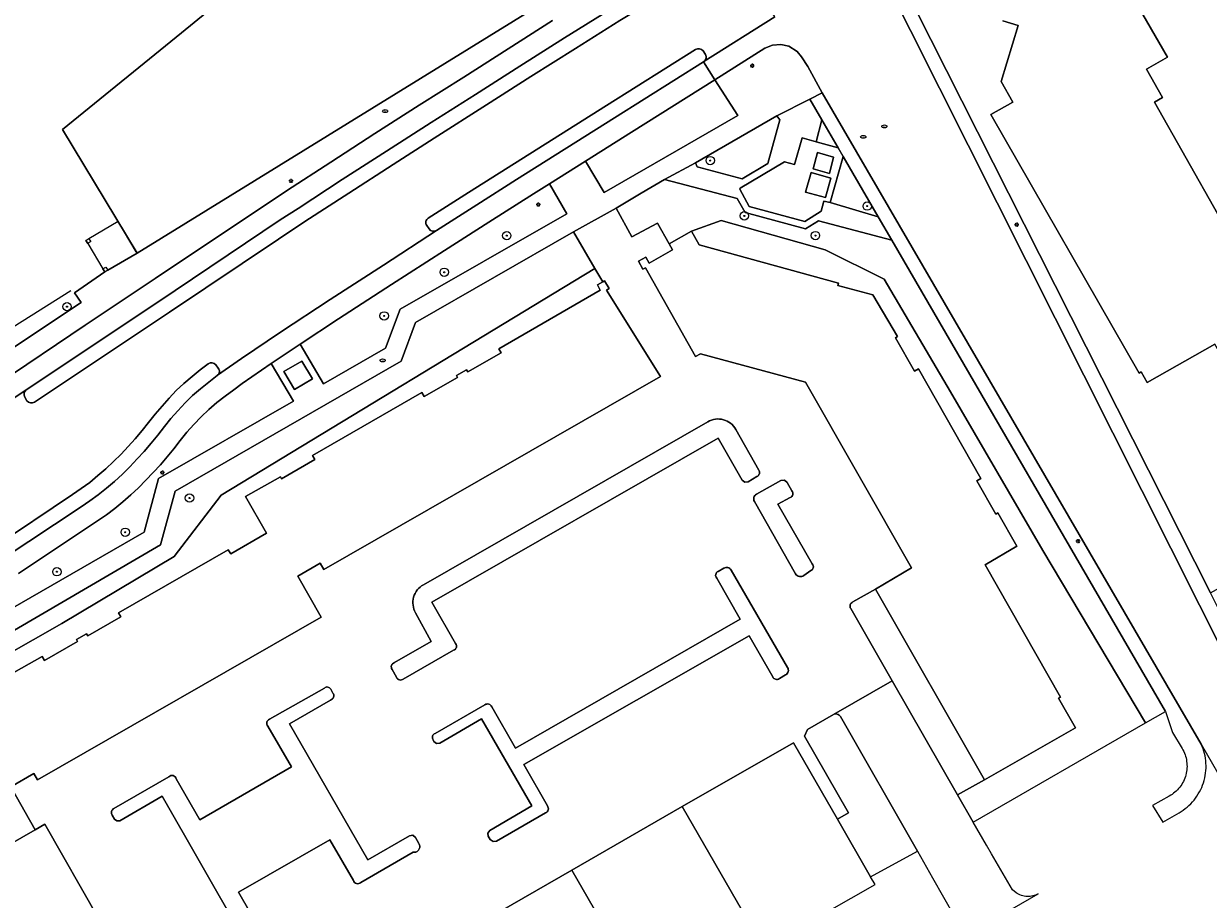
# Model space of a CAD drawing. Header units: metres. Extents: x 187916 to 189411, y 333285 to 334910.
# Tile 329 of 348: x 189123 to 189235, y 333999 to 334083. Entities that reach past the tile are written whole.
import ezdxf
from ezdxf.enums import TextEntityAlignment as Align

# ---------------------------------------------------------------- set-up
doc = ezdxf.new("R2010")
doc.units = ezdxf.units.M
for name, color, linetype, lineweight in [('B-WE-GR-BEPLANTING_CULTUUR_BODEMBEDEKKER-GV', 253, 'Continuous', 15), ('B-WE-GR-BEPLANTING_CULTUUR_HEESTERS-GV', 253, 'Continuous', 15), ('B-WE-GR-BOOM-S', 253, 'Continuous', 15), ('B-WE-IE-MEUBILAIR-S', 253, 'Continuous', 15), ('B-WE-IE-TERREINAFSCHEIDING_KUNSTMATIG_HEKWERK-G', 253, 'IE-TERREINAFSCHEIDING_KUNSTMATIG-SO', 15), ('B-WE-IE-TERREINAFSCHEIDING_KUNSTMATIG_MUUR-G', 253, 'IE-TERREINAFSCHEIDING_KUNSTMATIG-SO', 15), ('B-WE-OG-BEBOUWING-GV', 253, 'Continuous', 15), ('B-WE-OG-BEBOUWING_LUIFEL-GV', 253, 'Continuous', 15), ('B-WE-OG-TERREIN_ERF-GV', 253, 'Continuous', 15), ('B-WE-VH-GESLOTENVERHARDING-GV', 253, 'Continuous', 15), ('B-WE-VH-GESLOTENVERHARDING_ASFALT-GV', 253, 'Continuous', 15), ('B-WE-VH-OPENVERHARDING_BETONSTRAATSTEEN-GV', 253, 'Continuous', 15), ('B-WE-VH-OPENVERHARDING_TEGEL-GV', 253, 'Continuous', 15)]:
    doc.layers.add(name, color=color, linetype=linetype, lineweight=lineweight)
doc.styles.add('NLCS-ISO', font='NLCS-ISO.ttf')
doc.linetypes.add('IE-TERREINAFSCHEIDING_KUNSTMATIG-SO', pattern='A,4,[82,NLCS.SHX,S=0.75,R=90,X=0,Y=0],4,-2', length=10)

# ---------------------------------------------------------------- blocks, each defined once
blk = doc.blocks.new('SIE-MEUBILAIR_PAAL_LICHTMAST-SO')
for points in [[(-0.62, 0), (-1, 0)], [(-0.71, 0.71), (-0.44, 0.44)], [(0, 1), (0, 0.62)], [(0.44, 0.44), (0.71, 0.71)], [(1, 0), (0.62, 0)], [(-0.71, -0.71), (-0.44, -0.44)], [(0, -0.62), (0, -1)], [(0.44, -0.44), (0.71, -0.71)]]:
    blk.add_lwpolyline(points)
blk.add_circle((0, 0), 0.5)
blk = doc.blocks.new('SIE-MEUBILAIR_PUT_BRANDKRAAN-SO')
blk.add_ellipse((0, 0), major_axis=(1.25, 0), ratio=0.54)
at = {"style": 'NLCS-ISO'}
blk.add_text('bk', height=0.75, dxfattribs=at).set_placement((0.03, 0), align=Align.MIDDLE_CENTER)
blk = doc.blocks.new('SGR-BOOM_GBKN-SO')
at = {"linetype": 'ByBlock', "lineweight": 18}
h = blk.add_hatch(color=0, dxfattribs=at)
h.dxf.hatch_style = 1
edge = h.paths.add_edge_path()
edge.add_arc((0, 0), 0.25, 0, 360)
at = {"color": 0, "linetype": 'ByBlock', "lineweight": 18}
for radius in [2, 0.25]:
    blk.add_circle((0, 0), radius, dxfattribs=at)
at = {"color": 0, "linetype": 'ByBlock', "lineweight": 18, "style": 'NLCS-ISO'}
blk.add_attdef('SOORT', (2.5, 0), '', height=1.5, dxfattribs=at)
blk = doc.blocks.new('DTM')
at = {"layer": 'B-WE-GR-BEPLANTING_CULTUUR_BODEMBEDEKKER-GV', "ltscale": 0.2, "flags": 128}
for points in [[(189194.505, 334073.438), (189194.232, 334073.802), (189186.497, 334069.34), (189186.679, 334068.958), (189190.945, 334067.833), (189193.386, 334069.268)], [(189198.504, 334073.426), (189197.965, 334071.331), (189200.058, 334070.749)], [(189200.519, 334069.955), (189199.284, 334065.579), (189203.851, 334064.214)], [(189158.455, 334055.431), (189174.296, 334064.502), (189172.643, 334067.335), (189171.125, 334066.387), (189166.895, 334063.708), (189162.683, 334061.012), (189157.641, 334057.778), (189152.601, 334054.513), (189148.97, 334052.119), (189151.19, 334048.337), (189157.086, 334051.72)], [(189183.58, 334067.742), (189181.341, 334066.447), (189178.973, 334065.021), (189180.467, 334062.294), (189182.919, 334063.619), (189184.014, 334061.658), (189186.127, 334062.834), (189188.948, 334063.855), (189198.839, 334061.064), (189204.423, 334058.272), (189210.725, 334047.583), (189219.499, 334032.507), (189229.245, 334016.13), (189231.133, 334017.218), (189205.142, 334062.001), (189198.207, 334063.827), (189196.97, 334063.077), (189191.224, 334064.614), (189190.484, 334065.94)], [(189174.919, 334062.79), (189159.919, 334054.162), (189158.566, 334050.486), (189137.116, 334038.158), (189135.726, 334033.04), (189117.329, 334022.331), (189118.142, 334020.911), (189126.33, 334025.567), (189137.019, 334031.948), (189141.486, 334037.771), (189176.954, 334059.308)]]:
    blk.add_lwpolyline(points, close=True, dxfattribs=at)
blk.add_lwpolyline([(189117.497, 334024.671), (189134.165, 334034.264), (189135.519, 334039.344), (189148.34, 334046.701), (189146.231, 334050.269), (189143.465, 334048.372), (189142.663, 334047.788), (189141.857, 334047.182), (189141.074, 334046.574), (189140.305, 334045.911), (189139.582, 334045.223), (189138.865, 334044.483), (189138.217, 334043.74), (189137.581, 334042.957), (189136.971, 334042.163), (189136.341, 334041.395), (189135.698, 334040.642), (189135.018, 334039.916), (189134.313, 334039.179), (189133.609, 334038.481), (189132.883, 334037.797), (189132.146, 334037.128), (189131.378, 334036.497), (189130.577, 334035.89), (189129.733, 334035.326), (189122.24, 334030.317)], dxfattribs=at)
at = {"layer": 'B-WE-GR-BEPLANTING_CULTUUR_HEESTERS-GV', "ltscale": 0.2, "flags": 128}
for points in [[(189182.597, 334086.523), (189178.313, 334083.839), (189174.078, 334081.201), (189169.836, 334078.533), (189165.61, 334075.835), (189161.413, 334073.154), (189157.172, 334070.461), (189152.975, 334067.741), (189148.771, 334065.007), (189147.089, 334063.91), (189135.471, 334056.117), (189122.969, 334047.776)], [(189123.748, 334046.613), (189136.558, 334055.164), (189146.909, 334062.102), (189149.407, 334063.757), (189153.601, 334066.469), (189157.812, 334069.19), (189161.704, 334071.687), (189166.655, 334074.835), (189170.862, 334077.532), (189175.104, 334080.199), (189179.329, 334082.852), (189183.314, 334085.303)], [(189186.518, 334080.103), (189178.059, 334074.792), (189164.959, 334066.525), (189161.144, 334064.093)], [(189187.45, 334079.633), (189187.226, 334079.975)], [(189161.913, 334062.896), (189165.739, 334065.354), (189169.504, 334067.751), (189178.819, 334073.608), (189187.262, 334078.924)], [(189187.262, 334078.924), (189187.306, 334078.952)], [(189160.993, 334063.397), (189161.216, 334063.063)], [(189119.785, 334019.803), (189124.469, 334022.435), (189124.688, 334022.053), (189127.845, 334023.865), (189127.736, 334024.056), (189128.698, 334024.609), (189128.808, 334024.418), (189131.956, 334026.225), (189131.737, 334026.607), (189142.154, 334032.585), (189142.378, 334032.195), (189145.778, 334034.146), (189143.777, 334037.633), (189147.095, 334039.522), (189147.205, 334039.33), (189150.378, 334041.152), (189150.158, 334041.536), (189160.532, 334047.512), (189160.751, 334047.128), (189163.927, 334048.937), (189163.818, 334049.129), (189164.778, 334049.675), (189164.887, 334049.483), (189168.064, 334051.292), (189167.845, 334051.675), (189177.476, 334057.236), (189177.194, 334057.765), (189177.699, 334058.034), (189176.954, 334059.308), (189141.486, 334037.771), (189137.019, 334031.948), (189126.33, 334025.567), (189118.142, 334020.911)], [(189140.248, 334050.246), (189139.482, 334049.676), (189138.711, 334049.055), (189137.932, 334048.39), (189137.215, 334047.699), (189136.525, 334046.984), (189135.856, 334046.234), (189135.217, 334045.468), (189134.584, 334044.682), (189133.961, 334043.902), (189133.309, 334043.133), (189132.656, 334042.392), (189131.963, 334041.671), (189131.246, 334040.956), (189130.527, 334040.276), (189129.777, 334039.632), (189128.999, 334038.979), (189128.193, 334038.395), (189127.36, 334037.835), (189119.889, 334032.839), (189114.092, 334028.996)], [(189114.843, 334027.775), (189120.675, 334031.686), (189128.171, 334036.663), (189129.006, 334037.222), (189129.78, 334037.816), (189130.597, 334038.42), (189131.338, 334039.056), (189132.094, 334039.776), (189132.787, 334040.474), (189133.489, 334041.213), (189134.17, 334041.928), (189134.831, 334042.714), (189135.467, 334043.48), (189136.089, 334044.289), (189136.71, 334045.06), (189137.358, 334045.795), (189138.066, 334046.539), (189138.763, 334047.228), (189139.522, 334047.883), (189140.292, 334048.512), (189141.08, 334049.123), (189141.137, 334049.163)], [(189141.195, 334049.824), (189140.972, 334050.158)], [(189122.822, 334047.072), (189123.029, 334046.734)], [(189187.674, 334044.749), (189160.67, 334029.262)], [(189192.515, 334040.154), (189190.346, 334044.013)], [(189163.735, 334023.67), (189161.471, 334027.6), (189188.668, 334043.186), (189190.94, 334039.191), (189191.191, 334038.998), (189191.504, 334039.042), (189192.342, 334039.543)], [(189195.66, 334038.181), (189195.225, 334038.979), (189194.959, 334039.192), (189194.62, 334039.154), (189192.297, 334037.86)], [(189192.102, 334037.158), (189196.013, 334030.308)], [(189197.606, 334031.232), (189194.335, 334036.906), (189195.502, 334037.543)], [(189189.215, 334030.842), (189188.669, 334030.529)], [(189195.261, 334021.401), (189189.9, 334030.658)], [(189196.809, 334030.136), (189197.456, 334030.603)], [(189188.523, 334029.89), (189190.744, 334025.976), (189169.422, 334013.748), (189167.165, 334017.659)], [(189159.921, 334026.594), (189161.42, 334023.868), (189157.928, 334021.865)], [(189172.45, 334008.244), (189170.208, 334012.188), (189191.599, 334024.422), (189193.842, 334020.512)], [(189158.768, 334020.304), (189163.546, 334023.052)], [(189157.712, 334021.206), (189158.124, 334020.477)], [(189194.479, 334020.353), (189195.069, 334020.689)], [(189151.281, 334019.443), (189146.067, 334016.486)], [(189152.081, 334018.977), (189151.874, 334019.326)], [(189160.254, 334004.676), (189159.926, 334005.264), (189159.679, 334005.458), (189159.367, 334005.418), (189155.385, 334003.121), (189147.959, 334016.055), (189151.856, 334018.31)], [(189166.519, 334017.855), (189161.779, 334015.145)], [(189161.605, 334014.523), (189161.679, 334014.384), (189161.925, 334014.185), (189162.239, 334014.225), (189166.196, 334016.531), (189170.984, 334008.246), (189166.982, 334005.929), (189166.791, 334005.677), (189166.838, 334005.365), (189167.03, 334005.05), (189167.289, 334004.859), (189167.608, 334004.903), (189172.275, 334007.585)], [(189199.608, 334016.927), (189197.152, 334015.509), (189196.851, 334014.886), (189201.025, 334007.588), (189199.996, 334006.998), (189203.139, 334001.529), (189207.577, 334003.94), (189200.27, 334016.738)], [(189145.901, 334015.826), (189148.147, 334011.955), (189139.433, 334006.937), (189137.191, 334010.826)], [(189136.515, 334011.016), (189131.285, 334008.013)], [(189131.122, 334007.362), (189131.347, 334007), (189131.566, 334006.82), (189131.848, 334006.849), (189135.887, 334009.167), (189143.293, 333996.213), (189139.384, 333993.951)], [(189145.34, 333996.194), (189143.105, 334000.055), (189151.777, 334005.031), (189154.029, 334001.154)], [(189154.741, 334000.985), (189159.718, 334003.851)]]:
    blk.add_lwpolyline(points, dxfattribs=at)
for points in [[(189187.226, 334079.975, 0.4057846), (189186.518, 334080.103)], [(189187.306, 334078.952, 0.3935137), (189187.45, 334079.633)], [(189161.144, 334064.093, 0.4211059), (189160.993, 334063.397)], [(189161.216, 334063.063, 0.3949098), (189161.913, 334062.896)], [(189140.972, 334050.158, 0.4061213), (189140.248, 334050.246)], [(189141.137, 334049.163, 0.4203929), (189141.195, 334049.824)], [(189122.969, 334047.776, 0.3766101), (189122.822, 334047.072)], [(189123.029, 334046.734, 0.39346), (189123.748, 334046.613)], [(189188.4, 334044.992, 0.1003711), (189187.674, 334044.749)], [(189189.163, 334044.938, 0.0995719), (189188.4, 334044.992)], [(189189.847, 334044.594, 0.0992985), (189189.163, 334044.938)], [(189190.346, 334044.013, 0.0981448), (189189.847, 334044.594)], [(189192.584, 334039.987, 0.1162061), (189192.515, 334040.154)], [(189192.342, 334039.543, 0.1071098), (189192.489, 334039.649)], [(189192.489, 334039.649, 0.1144624), (189192.575, 334039.807)], [(189192.575, 334039.807, 0.1163796), (189192.584, 334039.987)], [(189192.297, 334037.86, 0.0985458), (189192.144, 334037.729)], [(189195.748, 334038.012, 0.119764), (189195.66, 334038.181)], [(189195.748, 334037.821, 0.1256578), (189195.748, 334038.012)], [(189192.053, 334037.55, 0.0943735), (189192.038, 334037.349)], [(189192.038, 334037.349, 0.0957705), (189192.102, 334037.158)], [(189192.144, 334037.729, 0.0957792), (189192.053, 334037.55)], [(189195.502, 334037.543, 0.120449), (189195.659, 334037.652)], [(189195.659, 334037.652, 0.124116), (189195.748, 334037.821)], [(189197.692, 334031.066, 0.1195929), (189197.606, 334031.232)], [(189188.43, 334030.247, 0.1210229), (189188.433, 334030.057)], [(189188.515, 334030.417, 0.1223536), (189188.43, 334030.247)], [(189188.433, 334030.057, 0.1203147), (189188.523, 334029.89)], [(189188.669, 334030.529, 0.1196929), (189188.515, 334030.417)], [(189189.4, 334030.904, 0.0956182), (189189.215, 334030.842)], [(189189.595, 334030.891, 0.0973453), (189189.4, 334030.904)], [(189189.771, 334030.805, 0.0913166), (189189.595, 334030.891)], [(189189.9, 334030.658, 0.0938074), (189189.771, 334030.805)], [(189196.013, 334030.308, 0.1056073), (189196.165, 334030.138)], [(189196.165, 334030.138, 0.1058733), (189196.373, 334030.044)], [(189196.373, 334030.044, 0.1052632), (189196.601, 334030.044)], [(189196.601, 334030.044, 0.1062482), (189196.809, 334030.136)], [(189197.456, 334030.603, 0.1188505), (189197.607, 334030.713)], [(189197.607, 334030.713, 0.1246674), (189197.692, 334030.879)], [(189197.692, 334030.879, 0.1176504), (189197.692, 334031.066)], [(189160.67, 334029.262, 0.096697), (189160.094, 334028.762)], [(189159.75, 334028.081, 0.0960674), (189159.689, 334027.321)], [(189160.094, 334028.762, 0.0967159), (189159.75, 334028.081)], [(189159.689, 334027.321, 0.0965498), (189159.921, 334026.594)], [(189163.709, 334023.148, 0.1231868), (189163.807, 334023.31)], [(189163.816, 334023.499, 0.1251917), (189163.735, 334023.67)], [(189163.807, 334023.31, 0.1216692), (189163.816, 334023.499)], [(189163.546, 334023.052, 0.1206107), (189163.709, 334023.148)], [(189157.649, 334021.592, 0.1198352), (189157.633, 334021.391)], [(189157.633, 334021.391, 0.122722), (189157.712, 334021.206)], [(189157.755, 334021.763, 0.1185372), (189157.649, 334021.592)], [(189157.928, 334021.865, 0.1186653), (189157.755, 334021.763)], [(189195.223, 334020.822, 0.1028493), (189195.314, 334021.005)], [(189195.327, 334021.208, 0.1038818), (189195.261, 334021.401)], [(189195.314, 334021.005, 0.1033402), (189195.327, 334021.208)], [(189158.124, 334020.477, 0.1260425), (189158.23, 334020.315)], [(189158.23, 334020.315, 0.1199936), (189158.4, 334020.221)], [(189158.4, 334020.221, 0.1236596), (189158.594, 334020.217)], [(189158.594, 334020.217, 0.1195409), (189158.768, 334020.304)], [(189193.842, 334020.512, 0.1217904), (189193.954, 334020.362)], [(189193.954, 334020.362, 0.1165978), (189194.121, 334020.276)], [(189194.121, 334020.276, 0.111674), (189194.309, 334020.273)], [(189194.309, 334020.273, 0.1189811), (189194.479, 334020.353)], [(189195.069, 334020.689, 0.1007623), (189195.223, 334020.822)], [(189151.432, 334019.534, 0.1245099), (189151.281, 334019.443)], [(189151.609, 334019.543, 0.1186247), (189151.432, 334019.534)], [(189151.769, 334019.468, 0.1165757), (189151.609, 334019.543)], [(189151.874, 334019.326, 0.1177987), (189151.769, 334019.468)], [(189152.162, 334018.788, 0.1238857), (189152.081, 334018.977)], [(189152.145, 334018.584, 0.1225152), (189152.162, 334018.788)], [(189151.856, 334018.31, 0.1152896), (189152.035, 334018.411)], [(189152.035, 334018.411, 0.1163484), (189152.145, 334018.584)], [(189166.698, 334017.93, 0.117719), (189166.519, 334017.855)], [(189166.891, 334017.917, 0.1086648), (189166.698, 334017.93)], [(189167.058, 334017.82, 0.113679), (189166.891, 334017.917)], [(189167.165, 334017.659, 0.1190798), (189167.058, 334017.82)], [(189146.067, 334016.486, 0.1225551), (189145.901, 334016.376)], [(189199.777, 334016.983, 0.0906215), (189199.608, 334016.927)], [(189199.97, 334016.97, 0.0983486), (189199.777, 334016.983)], [(189200.143, 334016.884, 0.1041661), (189199.97, 334016.97)], [(189200.27, 334016.738, 0.0991871), (189200.143, 334016.884)], [(189145.807, 334016.2, 0.120606), (189145.807, 334016.001)], [(189145.901, 334016.376, 0.1255904), (189145.807, 334016.2)], [(189145.807, 334016.001, 0.1237694), (189145.901, 334015.826)], [(189161.548, 334014.874, 0.110164), (189161.538, 334014.692)], [(189161.538, 334014.692, 0.1113473), (189161.605, 334014.523)], [(189161.634, 334015.035, 0.110215), (189161.548, 334014.874)], [(189161.779, 334015.145, 0.1132091), (189161.634, 334015.035)], [(189136.697, 334011.128, 0.1348898), (189136.515, 334011.016)], [(189136.911, 334011.128, 0.1401869), (189136.697, 334011.128)], [(189137.094, 334011.016, 0.139858), (189136.911, 334011.128)], [(189137.191, 334010.826, 0.1342187), (189137.094, 334011.016)], [(189131.065, 334007.722, 0.0970613), (189131.057, 334007.536)], [(189131.057, 334007.536, 0.097041), (189131.122, 334007.362)], [(189131.145, 334007.89, 0.0961186), (189131.065, 334007.722)], [(189131.285, 334008.013, 0.102971), (189131.145, 334007.89)], [(189172.275, 334007.585, 0.1236032), (189172.439, 334007.695)], [(189172.439, 334007.695, 0.1219823), (189172.534, 334007.869)], [(189172.538, 334008.067, 0.1244338), (189172.45, 334008.244)], [(189172.534, 334007.869, 0.1211634), (189172.538, 334008.067)], [(189160.244, 334004.096, 0.1392), (189160.332, 334004.385)], [(189160.332, 334004.385, 0.1441085), (189160.254, 334004.676)], [(189159.718, 334003.851, 0.1373433), (189160.016, 334003.898)], [(189160.016, 334003.898, 0.140808), (189160.244, 334004.096)], [(189154.029, 334001.154, 0.1309636), (189154.147, 334000.973)], [(189154.147, 334000.973, 0.1304144), (189154.338, 334000.872)], [(189154.338, 334000.872, 0.1295859), (189154.554, 334000.876)], [(189154.554, 334000.876, 0.1220494), (189154.741, 334000.985)]]:
    blk.add_lwpolyline(points, format="xyb", dxfattribs=at)
for points in [[(189190.531, 334073.824), (189188.345, 334077.226), (189180.423, 334072.248), (189176.071, 334069.506), (189177.828, 334066.528)], [(189186.127, 334062.834), (189186.849, 334061.538), (189200.085, 334057.901), (189200.028, 334057.688), (189203.363, 334056.789), (189205.702, 334052.835), (189205.51, 334052.726), (189207.314, 334049.547), (189207.698, 334049.765), (189213.614, 334039.359), (189213.232, 334039.14), (189215.042, 334035.977), (189215.233, 334036.086), (189217.025, 334032.921), (189214.014, 334031.16), (189221.178, 334018.588), (189220.987, 334018.479), (189222.582, 334015.677), (189213.953, 334010.731), (189211.384, 334009.297), (189212.873, 334006.696), (189229.245, 334016.13), (189219.499, 334032.507), (189210.725, 334047.583), (189204.423, 334058.272), (189198.839, 334061.064), (189188.948, 334063.855)]]:
    blk.add_lwpolyline(points, close=True, dxfattribs=at)
at = {"layer": 'B-WE-IE-TERREINAFSCHEIDING_KUNSTMATIG_HEKWERK-G', "ltscale": 0.2, "flags": 128}
blk.add_lwpolyline([(189108.08, 334045.188), (189127.186, 334057.215)], dxfattribs=at)
at = {"layer": 'B-WE-IE-TERREINAFSCHEIDING_KUNSTMATIG_MUUR-G', "ltscale": 0.2, "flags": 128}
blk.add_lwpolyline([(189129.089, 334061.852), (189128.805, 334061.676), (189128.627, 334061.951), (189128.911, 334062.127)], close=True, dxfattribs=at)
for points in [[(189130.421, 334058.975), (189130.238, 334059.26), (189130.516, 334059.432), (189130.698, 334059.147)], [(189130.698, 334059.147), (189130.421, 334058.975)], [(189196.851, 334014.886), (189201.025, 334007.588), (189199.996, 334006.998)]]:
    blk.add_lwpolyline(points, dxfattribs=at)
at = {"layer": 'B-WE-OG-BEBOUWING-GV', "ltscale": 0.2, "flags": 128}
for points in [[(189215.71, 334082.828), (189217.162, 334082.389), (189215.542, 334077.066), (189216.644, 334075.096), (189214.564, 334073.924), (189228.633, 334049.368), (189228.833, 334049.482), (189229.404, 334048.478), (189235.836, 334052.116)], [(189088.041, 333985.419), (189123.803, 334005.971), (189121.49, 334010.076), (189123.687, 334011.328), (189124.028, 334010.73), (189150.98, 334026.187), (189148.741, 334030.065), (189150.889, 334031.305), (189151.237, 334030.704), (189183.175, 334049.045), (189178.072, 334057.232), (189178.311, 334057.391), (189177.873, 334058.127), (189177.699, 334058.034), (189177.194, 334057.765), (189177.476, 334057.236), (189167.845, 334051.675), (189168.064, 334051.292), (189164.887, 334049.483), (189164.778, 334049.675), (189163.818, 334049.129), (189163.927, 334048.937), (189160.751, 334047.128), (189160.532, 334047.512), (189150.158, 334041.536), (189150.378, 334041.152), (189147.205, 334039.33), (189147.095, 334039.522), (189143.777, 334037.633), (189145.778, 334034.146), (189142.378, 334032.195), (189142.154, 334032.585), (189131.737, 334026.607), (189131.956, 334026.225), (189128.808, 334024.418), (189128.698, 334024.609), (189127.736, 334024.056), (189127.845, 334023.865), (189124.688, 334022.053), (189124.469, 334022.435), (189119.785, 334019.803)]]:
    blk.add_lwpolyline(points, dxfattribs=at)
for points in [[(189160.873, 334100.61), (189137.693, 334081.692), (189126.926, 334072.905), (189126.422, 334072.494), (189133.493, 334060.76), (189171.537, 334084.231), (189165.107, 334093.896)], [(189230.865, 334075.546), (189229.337, 334078.235), (189231.322, 334079.361), (189228.18, 334084.871), (189228.901, 334085.635), (189228.559, 334087.683), (189250.683, 334091.338), (189258.552, 334077.467), (189246.386, 334070.705), (189248.49, 334066.836), (189247.361, 334066.25), (189245.394, 334069.719), (189236.095, 334064.474), (189230.085, 334075.105)], [(189213.953, 334010.731), (189222.582, 334015.677), (189220.987, 334018.479), (189221.178, 334018.588), (189214.014, 334031.16), (189217.025, 334032.921), (189215.233, 334036.086), (189215.042, 334035.977), (189213.232, 334039.14), (189213.614, 334039.359), (189207.698, 334049.765), (189207.314, 334049.547), (189205.51, 334052.726), (189205.702, 334052.835), (189203.363, 334056.789), (189200.028, 334057.688), (189200.085, 334057.901), (189186.849, 334061.538), (189186.127, 334062.834), (189184.014, 334061.658), (189184.343, 334061.083), (189182.127, 334059.817), (189181.803, 334060.384), (189181.096, 334059.986), (189181.523, 334059.228), (189181.776, 334059.37), (189186.521, 334050.949), (189186.981, 334051.196), (189196.95, 334048.488), (189207.021, 334030.863), (189203.599, 334028.836)], [(189197.445, 333997.277), (189199.012, 333998.178), (189203.562, 334000.793), (189203.139, 334001.529), (189199.996, 334006.998), (189195.822, 334014.258), (189185.259, 334008.183), (189193.001, 333994.723)], [(189193.001, 333994.723), (189185.259, 334008.183), (189174.769, 334002.15), (189182.509, 333988.691), (189186.972, 333991.257), (189188.557, 333992.168)], [(189178.047, 333986.126), (189182.509, 333988.691), (189174.769, 334002.15), (189164.495, 333996.241), (189170.482, 333985.238), (189171.996, 333982.648), (189172.163, 333982.744), (189176.71, 333985.358)]]:
    blk.add_lwpolyline(points, close=True, dxfattribs=at)
at = {"layer": 'B-WE-OG-BEBOUWING_LUIFEL-GV', "ltscale": 0.2, "flags": 128}
blk.add_lwpolyline([(189131.687, 334063.758), (189128.911, 334062.127), (189128.627, 334061.951), (189128.805, 334061.676), (189130.238, 334059.26), (189130.421, 334058.975), (189130.698, 334059.147), (189133.493, 334060.76), (189133.418, 334060.885)], close=True, dxfattribs=at)
at = {"layer": 'B-WE-OG-TERREIN_ERF-GV', "ltscale": 0.2, "flags": 128}
for points in [[(189205.92, 334086.908), (189235.418, 334028.481), (189245.859, 334034.276), (189242.328, 334040.505), (189241.511, 334040.042), (189238.878, 334044.687), (189239.777, 334045.154), (189235.836, 334052.116), (189229.404, 334048.478), (189228.833, 334049.482), (189228.633, 334049.368), (189214.564, 334073.924), (189216.644, 334075.096), (189215.542, 334077.066), (189217.162, 334082.389), (189215.71, 334082.828)], [(189117.513, 334048.964), (189123.099, 334052.677), (189128.179, 334056.079), (189127.562, 334057.002), (189130.421, 334058.975), (189130.698, 334059.147), (189133.493, 334060.76), (189126.422, 334072.494), (189126.926, 334072.905), (189137.693, 334081.692), (189160.873, 334100.61)], [(189213.953, 334010.731), (189203.599, 334028.836), (189201.462, 334027.623)], [(189201.258, 334026.989), (189205.188, 334020.122), (189211.384, 334009.297), (189213.953, 334010.731)]]:
    blk.add_lwpolyline(points, dxfattribs=at)
for points in [[(189230.865, 334075.546), (189230.085, 334075.105), (189236.095, 334064.474), (189245.394, 334069.719), (189247.361, 334066.25), (189248.49, 334066.836), (189246.386, 334070.705), (189258.552, 334077.467), (189250.683, 334091.338), (189228.559, 334087.683), (189228.901, 334085.635), (189228.18, 334084.871), (189231.322, 334079.361), (189229.337, 334078.235)], [(189088.637, 333984.42), (189093.083, 333976.69), (189129.89, 333997.472), (189124.728, 334006.512), (189123.803, 334005.971), (189088.041, 333985.419)]]:
    blk.add_lwpolyline(points, close=True, dxfattribs=at)
for points in [[(189201.203, 334027.356, 0.1211288), (189201.188, 334027.166)], [(189201.188, 334027.166, 0.1151044), (189201.258, 334026.989)], [(189201.301, 334027.52, 0.1130994), (189201.203, 334027.356)], [(189201.462, 334027.623, 0.1147579), (189201.301, 334027.52)]]:
    blk.add_lwpolyline(points, format="xyb", dxfattribs=at)
at = {"layer": 'B-WE-VH-GESLOTENVERHARDING-GV', "ltscale": 0.2, "flags": 128}
for points in [[(189199.618, 334069.883), (189198.107, 334070.315), (189197.68, 334068.753), (189199.228, 334068.327)], [(189199.354, 334067.896), (189197.485, 334068.427), (189196.955, 334066.566), (189198.844, 334066.044)], [(189149.132, 334050.501), (189147.433, 334049.512), (189148.439, 334047.818), (189150.147, 334048.813)]]:
    blk.add_lwpolyline(points, close=True, dxfattribs=at)
at = {"layer": 'B-WE-VH-GESLOTENVERHARDING_ASFALT-GV', "ltscale": 0.2, "flags": 128}
for points in [[(189206.922, 334081.921), (189205.03, 334085.662)], [(189194.04, 334083.191), (189187.306, 334078.952), (189187.262, 334078.924), (189188.345, 334077.226), (189193.106, 334080.235), (189193.823, 334080.53), (189194.603, 334080.59), (189195.376, 334080.436), (189196.161, 334079.923), (189196.59, 334079.411), (189197.19, 334078.492), (189198.552, 334076.001), (189234.541, 334014.118), (189242.42, 334000.437), (189251.083, 333985.337), (189252.578, 333986.237), (189268.859, 333957.927), (189267.34, 333957.002), (189268.37, 333955.207)], [(189187.306, 334078.952), (189194.04, 334083.191), (189190.048, 334089.67), (189189.46, 334089.139), (189188.829, 334088.678), (189186.236, 334087.081), (189183.314, 334085.303), (189179.329, 334082.852), (189175.104, 334080.199), (189170.862, 334077.532), (189166.655, 334074.835), (189161.704, 334071.687), (189157.812, 334069.19), (189153.601, 334066.469), (189149.407, 334063.757), (189146.909, 334062.102), (189136.558, 334055.164), (189123.748, 334046.613)], [(189272.665, 333955.947), (189272.619, 333956.049), (189272.572, 333956.151), (189272.523, 333956.252), (189272.474, 333956.352), (189272.423, 333956.452), (189272.371, 333956.551), (189272.317, 333956.65), (189272.263, 333956.748), (189250.891, 333994.756), (189248.107, 334000), (189206.922, 334081.921)], [(189161.144, 334064.093), (189164.959, 334066.525), (189178.059, 334074.792), (189186.518, 334080.103)], [(189187.226, 334079.975), (189187.45, 334079.633)], [(189151.818, 334056.365), (189156.887, 334059.633), (189161.913, 334062.896)], [(189161.216, 334063.063), (189160.993, 334063.397)], [(189141.137, 334049.163), (189143.396, 334050.749), (189147.108, 334053.264), (189151.818, 334056.365)], [(189114.092, 334028.996), (189119.889, 334032.839), (189127.36, 334037.835), (189128.193, 334038.395), (189128.999, 334038.979), (189129.777, 334039.632), (189130.527, 334040.276), (189131.246, 334040.956), (189131.963, 334041.671), (189132.656, 334042.392), (189133.309, 334043.133), (189133.961, 334043.902), (189134.584, 334044.682), (189135.217, 334045.468), (189135.856, 334046.234), (189136.525, 334046.984), (189137.215, 334047.699), (189137.932, 334048.39), (189138.711, 334049.055), (189139.482, 334049.676), (189140.248, 334050.246)], [(189140.972, 334050.158), (189141.195, 334049.824)], [(189122.969, 334047.776), (189116.95, 334043.762), (189110.828, 334039.672)], [(189123.029, 334046.734), (189122.822, 334047.072)]]:
    blk.add_lwpolyline(points, dxfattribs=at)
for points in [[(189186.518, 334080.103, -0.4057846), (189187.226, 334079.975)], [(189187.45, 334079.633, -0.3935137), (189187.306, 334078.952)], [(189160.993, 334063.397, -0.4211059), (189161.144, 334064.093)], [(189161.913, 334062.896, -0.3949098), (189161.216, 334063.063)], [(189140.248, 334050.246, -0.4061213), (189140.972, 334050.158)], [(189141.195, 334049.824, -0.4203929), (189141.137, 334049.163)], [(189122.822, 334047.072, -0.3766101), (189122.969, 334047.776)], [(189123.748, 334046.613, -0.39346), (189123.029, 334046.734)]]:
    blk.add_lwpolyline(points, format="xyb", dxfattribs=at)
at = {"layer": 'B-WE-VH-OPENVERHARDING_BETONSTRAATSTEEN-GV', "ltscale": 0.2, "flags": 128}
for points in [[(189172.948, 334082.844), (189168.717, 334080.176), (189164.506, 334077.488), (189160.284, 334074.808), (189156.075, 334072.12), (189151.877, 334069.402), (189147.688, 334066.686), (189135.207, 334058.353), (189128.566, 334053.92), (189120.256, 334048.347)], [(189116.95, 334043.762), (189122.969, 334047.776), (189135.471, 334056.117), (189147.089, 334063.91), (189148.771, 334065.007), (189152.975, 334067.741), (189157.172, 334070.461), (189161.413, 334073.154), (189165.61, 334075.835), (189169.836, 334078.533), (189174.078, 334081.201), (189178.313, 334083.839), (189182.597, 334086.523), (189185.491, 334088.345), (189186.308, 334088.922), (189187.102, 334089.524), (189187.903, 334090.155), (189188.654, 334090.793), (189189.382, 334091.484), (189190.112, 334092.185), (189190.625, 334092.729), (189190.851, 334092.862), (189193.679, 334095.645), (189195.923, 334097.851)], [(189122.24, 334030.317), (189129.733, 334035.326), (189130.577, 334035.89), (189131.378, 334036.497), (189132.146, 334037.128), (189132.883, 334037.797), (189133.609, 334038.481), (189134.313, 334039.179), (189135.018, 334039.916), (189135.698, 334040.642), (189136.341, 334041.395), (189136.971, 334042.163), (189137.581, 334042.957), (189138.217, 334043.74), (189138.865, 334044.483), (189139.582, 334045.223), (189140.305, 334045.911), (189141.074, 334046.574), (189141.857, 334047.182), (189142.663, 334047.788), (189143.465, 334048.372), (189146.231, 334050.269), (189148.97, 334052.119), (189152.601, 334054.513), (189157.641, 334057.778), (189162.683, 334061.012), (189166.895, 334063.708), (189171.125, 334066.387), (189172.643, 334067.335), (189176.071, 334069.506), (189180.423, 334072.248), (189188.345, 334077.226), (189187.262, 334078.924), (189178.819, 334073.608), (189169.504, 334067.751), (189165.739, 334065.354), (189161.913, 334062.896), (189156.887, 334059.633), (189151.818, 334056.365), (189147.108, 334053.264), (189143.396, 334050.749), (189141.137, 334049.163), (189141.08, 334049.123), (189140.292, 334048.512), (189139.522, 334047.883), (189138.763, 334047.228), (189138.066, 334046.539), (189137.358, 334045.795), (189136.71, 334045.06), (189136.089, 334044.289), (189135.467, 334043.48), (189134.831, 334042.714), (189134.17, 334041.928), (189133.489, 334041.213), (189132.787, 334040.474), (189132.094, 334039.776), (189131.338, 334039.056), (189130.597, 334038.42), (189129.78, 334037.816), (189129.006, 334037.222), (189128.171, 334036.663), (189120.675, 334031.686)], [(189201.462, 334027.623), (189203.599, 334028.836), (189207.021, 334030.863), (189196.95, 334048.488), (189186.981, 334051.196), (189186.521, 334050.949), (189181.776, 334059.37), (189181.523, 334059.228), (189181.096, 334059.986), (189181.803, 334060.384), (189182.127, 334059.817), (189184.343, 334061.083), (189184.014, 334061.658), (189182.919, 334063.619), (189180.467, 334062.294), (189178.973, 334065.021), (189174.919, 334062.79), (189176.954, 334059.308), (189177.699, 334058.034), (189177.873, 334058.127), (189178.311, 334057.391), (189178.072, 334057.232), (189183.175, 334049.045), (189151.237, 334030.704), (189150.889, 334031.305), (189148.741, 334030.065), (189150.98, 334026.187), (189124.028, 334010.73), (189123.687, 334011.328), (189121.49, 334010.076), (189123.803, 334005.971), (189124.728, 334006.512), (189129.89, 333997.472)], [(189164.495, 333996.241), (189174.769, 334002.15), (189185.259, 334008.183), (189195.822, 334014.258), (189199.996, 334006.998), (189201.025, 334007.588), (189196.851, 334014.886), (189197.152, 334015.509), (189199.608, 334016.927)], [(189160.67, 334029.262), (189187.674, 334044.749)], [(189190.346, 334044.013), (189192.515, 334040.154)], [(189192.342, 334039.543), (189191.504, 334039.042), (189191.191, 334038.998), (189190.94, 334039.191), (189188.668, 334043.186), (189161.471, 334027.6), (189163.735, 334023.67)], [(189192.297, 334037.86), (189194.62, 334039.154), (189194.959, 334039.192), (189195.225, 334038.979), (189195.66, 334038.181)], [(189196.013, 334030.308), (189192.102, 334037.158)], [(189195.502, 334037.543), (189194.335, 334036.906), (189197.606, 334031.232)], [(189188.669, 334030.529), (189189.215, 334030.842)], [(189189.9, 334030.658), (189195.261, 334021.401)], [(189197.456, 334030.603), (189196.809, 334030.136)], [(189167.165, 334017.659), (189169.422, 334013.748), (189190.744, 334025.976), (189188.523, 334029.89)], [(189199.608, 334016.927), (189205.188, 334020.122), (189201.258, 334026.989)], [(189157.928, 334021.865), (189161.42, 334023.868), (189159.921, 334026.594)], [(189193.842, 334020.512), (189191.599, 334024.422), (189170.208, 334012.188), (189172.45, 334008.244)], [(189163.546, 334023.052), (189158.768, 334020.304)], [(189158.124, 334020.477), (189157.712, 334021.206)], [(189195.069, 334020.689), (189194.479, 334020.353)], [(189211.384, 334009.297), (189205.188, 334020.122), (189199.608, 334016.927)], [(189146.067, 334016.486), (189151.281, 334019.443)], [(189151.874, 334019.326), (189152.081, 334018.977)], [(189151.856, 334018.31), (189147.959, 334016.055), (189155.385, 334003.121), (189159.367, 334005.418), (189159.679, 334005.458), (189159.926, 334005.264), (189160.254, 334004.676)], [(189161.779, 334015.145), (189166.519, 334017.855)], [(189172.275, 334007.585), (189167.608, 334004.903), (189167.289, 334004.859), (189167.03, 334005.05), (189166.838, 334005.365), (189166.791, 334005.677), (189166.982, 334005.929), (189170.984, 334008.246), (189166.196, 334016.531), (189162.239, 334014.225), (189161.925, 334014.185), (189161.679, 334014.384), (189161.605, 334014.523)], [(189200.27, 334016.738), (189207.577, 334003.94), (189209.015, 334001.421), (189212.159, 333995.914), (189212.461, 333996.099), (189219.048, 333999.893)], [(189137.191, 334010.826), (189139.433, 334006.937), (189148.147, 334011.955), (189145.901, 334015.826)], [(189131.285, 334008.013), (189136.515, 334011.016)], [(189139.384, 333993.951), (189143.293, 333996.213), (189135.887, 334009.167), (189131.848, 334006.849), (189131.566, 334006.82), (189131.347, 334007), (189131.122, 334007.362)], [(189216.95, 334000), (189216.623, 334000.288), (189214.634, 334003.684), (189214.14, 334004.528), (189212.873, 334006.696), (189211.384, 334009.297)], [(189154.029, 334001.154), (189151.777, 334005.031), (189143.105, 334000.055), (189145.34, 333996.194)], [(189159.718, 334003.851), (189154.741, 334000.985)]]:
    blk.add_lwpolyline(points, dxfattribs=at)
for points in [[(189197.965, 334071.331), (189196.637, 334071.712), (189195.919, 334069.178), (189194.975, 334069.43), (189190.758, 334066.934), (189190.707, 334066.838), (189191.616, 334065.194), (189196.894, 334063.767), (189198.447, 334064.747), (189198.705, 334065.69), (189199.284, 334065.579), (189200.519, 334069.955), (189200.058, 334070.749)], [(189199.228, 334068.327), (189197.68, 334068.753), (189198.107, 334070.315), (189199.618, 334069.883)], [(189196.955, 334066.566), (189197.485, 334068.427), (189199.354, 334067.896), (189198.844, 334066.044)]]:
    blk.add_lwpolyline(points, close=True, dxfattribs=at)
for points in [[(189187.674, 334044.749, -0.1003711), (189188.4, 334044.992)], [(189188.4, 334044.992, -0.0995719), (189189.163, 334044.938)], [(189189.163, 334044.938, -0.0992985), (189189.847, 334044.594)], [(189189.847, 334044.594, -0.0981448), (189190.346, 334044.013)], [(189192.515, 334040.154, -0.1162061), (189192.584, 334039.987)], [(189192.489, 334039.649, -0.1071098), (189192.342, 334039.543)], [(189192.575, 334039.807, -0.1144624), (189192.489, 334039.649)], [(189192.584, 334039.987, -0.1163796), (189192.575, 334039.807)], [(189192.144, 334037.729, -0.0985458), (189192.297, 334037.86)], [(189195.66, 334038.181, -0.119764), (189195.748, 334038.012)], [(189195.748, 334038.012, -0.1256578), (189195.748, 334037.821)], [(189192.038, 334037.349, -0.0943735), (189192.053, 334037.55)], [(189192.102, 334037.158, -0.0957705), (189192.038, 334037.349)], [(189192.053, 334037.55, -0.0957792), (189192.144, 334037.729)], [(189195.659, 334037.652, -0.120449), (189195.502, 334037.543)], [(189195.748, 334037.821, -0.124116), (189195.659, 334037.652)], [(189197.606, 334031.232, -0.1195929), (189197.692, 334031.066)], [(189188.433, 334030.057, -0.1210229), (189188.43, 334030.247)], [(189188.43, 334030.247, -0.1223536), (189188.515, 334030.417)], [(189188.523, 334029.89, -0.1203147), (189188.433, 334030.057)], [(189188.515, 334030.417, -0.1196929), (189188.669, 334030.529)], [(189189.215, 334030.842, -0.0956182), (189189.4, 334030.904)], [(189189.4, 334030.904, -0.0973453), (189189.595, 334030.891)], [(189189.595, 334030.891, -0.0913166), (189189.771, 334030.805)], [(189189.771, 334030.805, -0.0938074), (189189.9, 334030.658)], [(189196.165, 334030.138, -0.1056073), (189196.013, 334030.308)], [(189196.373, 334030.044, -0.1058733), (189196.165, 334030.138)], [(189196.601, 334030.044, -0.1052632), (189196.373, 334030.044)], [(189196.809, 334030.136, -0.1062482), (189196.601, 334030.044)], [(189197.607, 334030.713, -0.1188505), (189197.456, 334030.603)], [(189197.692, 334030.879, -0.1246674), (189197.607, 334030.713)], [(189197.692, 334031.066, -0.1176504), (189197.692, 334030.879)], [(189160.094, 334028.762, -0.096697), (189160.67, 334029.262)], [(189159.689, 334027.321, -0.0960674), (189159.75, 334028.081)], [(189159.75, 334028.081, -0.0967159), (189160.094, 334028.762)], [(189159.921, 334026.594, -0.0965498), (189159.689, 334027.321)], [(189201.188, 334027.166, -0.1211288), (189201.203, 334027.356)], [(189201.258, 334026.989, -0.1151044), (189201.188, 334027.166)], [(189201.203, 334027.356, -0.1130994), (189201.301, 334027.52)], [(189201.301, 334027.52, -0.1147579), (189201.462, 334027.623)], [(189163.807, 334023.31, -0.1231868), (189163.709, 334023.148)], [(189163.735, 334023.67, -0.1251917), (189163.816, 334023.499)], [(189163.816, 334023.499, -0.1216692), (189163.807, 334023.31)], [(189163.709, 334023.148, -0.1206107), (189163.546, 334023.052)], [(189157.633, 334021.391, -0.1198352), (189157.649, 334021.592)], [(189157.712, 334021.206, -0.122722), (189157.633, 334021.391)], [(189157.649, 334021.592, -0.1185372), (189157.755, 334021.763)], [(189157.755, 334021.763, -0.1186653), (189157.928, 334021.865)], [(189195.314, 334021.005, -0.1028493), (189195.223, 334020.822)], [(189195.261, 334021.401, -0.1038818), (189195.327, 334021.208)], [(189195.327, 334021.208, -0.1033402), (189195.314, 334021.005)], [(189158.23, 334020.315, -0.1260425), (189158.124, 334020.477)], [(189158.4, 334020.221, -0.1199936), (189158.23, 334020.315)], [(189158.594, 334020.217, -0.1236596), (189158.4, 334020.221)], [(189158.768, 334020.304, -0.1195409), (189158.594, 334020.217)], [(189193.954, 334020.362, -0.1217904), (189193.842, 334020.512)], [(189194.121, 334020.276, -0.1165978), (189193.954, 334020.362)], [(189194.309, 334020.273, -0.111674), (189194.121, 334020.276)], [(189194.479, 334020.353, -0.1189811), (189194.309, 334020.273)], [(189195.223, 334020.822, -0.1007623), (189195.069, 334020.689)], [(189151.281, 334019.443, -0.1245099), (189151.432, 334019.534)], [(189151.432, 334019.534, -0.1186247), (189151.609, 334019.543)], [(189151.609, 334019.543, -0.1165757), (189151.769, 334019.468)], [(189151.769, 334019.468, -0.1177987), (189151.874, 334019.326)], [(189152.081, 334018.977, -0.1238857), (189152.162, 334018.788)], [(189152.162, 334018.788, -0.1225152), (189152.145, 334018.584)], [(189152.035, 334018.411, -0.1152896), (189151.856, 334018.31)], [(189152.145, 334018.584, -0.1163484), (189152.035, 334018.411)], [(189166.519, 334017.855, -0.117719), (189166.698, 334017.93)], [(189166.698, 334017.93, -0.1086648), (189166.891, 334017.917)], [(189166.891, 334017.917, -0.113679), (189167.058, 334017.82)], [(189167.058, 334017.82, -0.1190798), (189167.165, 334017.659)], [(189145.901, 334016.376, -0.1225551), (189146.067, 334016.486)], [(189199.608, 334016.927, -0.0906215), (189199.777, 334016.983)], [(189199.777, 334016.983, -0.0983486), (189199.97, 334016.97)], [(189199.97, 334016.97, -0.1041661), (189200.143, 334016.884)], [(189200.143, 334016.884, -0.0991871), (189200.27, 334016.738)], [(189145.807, 334016.001, -0.120606), (189145.807, 334016.2)], [(189145.807, 334016.2, -0.1255904), (189145.901, 334016.376)], [(189145.901, 334015.826, -0.1237694), (189145.807, 334016.001)], [(189161.538, 334014.692, -0.110164), (189161.548, 334014.874)], [(189161.605, 334014.523, -0.1113473), (189161.538, 334014.692)], [(189161.548, 334014.874, -0.110215), (189161.634, 334015.035)], [(189161.634, 334015.035, -0.1132091), (189161.779, 334015.145)], [(189136.515, 334011.016, -0.1348898), (189136.697, 334011.128)], [(189136.697, 334011.128, -0.1401869), (189136.911, 334011.128)], [(189136.911, 334011.128, -0.139858), (189137.094, 334011.016)], [(189137.094, 334011.016, -0.1342187), (189137.191, 334010.826)], [(189131.057, 334007.536, -0.0970613), (189131.065, 334007.722)], [(189131.122, 334007.362, -0.097041), (189131.057, 334007.536)], [(189131.065, 334007.722, -0.0961186), (189131.145, 334007.89)], [(189131.145, 334007.89, -0.102971), (189131.285, 334008.013)], [(189172.439, 334007.695, -0.1236032), (189172.275, 334007.585)], [(189172.534, 334007.869, -0.1219823), (189172.439, 334007.695)], [(189172.45, 334008.244, -0.1244338), (189172.538, 334008.067)], [(189172.538, 334008.067, -0.1211634), (189172.534, 334007.869)], [(189160.332, 334004.385, -0.1392), (189160.244, 334004.096)], [(189160.254, 334004.676, -0.1441085), (189160.332, 334004.385)], [(189160.016, 334003.898, -0.1373433), (189159.718, 334003.851)], [(189160.244, 334004.096, -0.140808), (189160.016, 334003.898)], [(189154.147, 334000.973, -0.1309636), (189154.029, 334001.154)], [(189154.338, 334000.872, -0.1304144), (189154.147, 334000.973)], [(189154.554, 334000.876, -0.1295859), (189154.338, 334000.872)], [(189154.741, 334000.985, -0.1220494), (189154.554, 334000.876)], [(189217.453, 333999.746, -0.0706278), (189216.95, 334000)], [(189218.008, 333999.644, -0.0719596), (189217.453, 333999.746)], [(189218.549, 333999.698, -0.0700956), (189218.008, 333999.644)], [(189219.048, 333999.893, -0.066967), (189218.549, 333999.698)]]:
    blk.add_lwpolyline(points, format="xyb", dxfattribs=at)
at = {"layer": 'B-WE-VH-OPENVERHARDING_TEGEL-GV', "ltscale": 0.2, "flags": 128}
for points in [[(189120.256, 334048.347), (189128.566, 334053.92), (189135.207, 334058.353), (189147.688, 334066.686), (189151.877, 334069.402), (189156.075, 334072.12), (189160.284, 334074.808), (189164.506, 334077.488), (189168.717, 334080.176), (189172.948, 334082.844)], [(189171.537, 334084.231), (189133.493, 334060.76), (189130.698, 334059.147), (189130.421, 334058.975), (189127.562, 334057.002), (189128.179, 334056.079), (189123.099, 334052.677), (189117.513, 334048.964)], [(189236.274, 334026.786), (189235.418, 334028.481), (189205.92, 334086.908), (189204.73, 334087.507), (189204.738, 334086.562), (189205.03, 334085.662), (189206.922, 334081.921), (189248.107, 334000), (189250.891, 333994.756), (189272.263, 333956.748), (189272.317, 333956.65), (189272.371, 333956.551), (189272.423, 333956.452), (189272.474, 333956.352), (189272.523, 333956.252), (189272.572, 333956.151), (189272.619, 333956.049), (189272.665, 333955.947)], [(189117.329, 334022.331), (189135.726, 334033.04), (189137.116, 334038.158), (189158.566, 334050.486), (189159.919, 334054.162), (189174.919, 334062.79), (189178.973, 334065.021), (189181.341, 334066.447), (189183.58, 334067.742), (189186.497, 334069.34), (189194.232, 334073.802), (189197.361, 334075.395), (189198.552, 334076.001), (189197.19, 334078.492), (189196.59, 334079.411), (189196.161, 334079.923), (189195.376, 334080.436), (189194.603, 334080.59), (189193.823, 334080.53), (189193.106, 334080.235), (189188.345, 334077.226), (189190.531, 334073.824), (189177.828, 334066.528), (189176.071, 334069.506), (189172.643, 334067.335), (189174.296, 334064.502), (189158.455, 334055.431), (189157.086, 334051.72), (189151.19, 334048.337), (189148.97, 334052.119), (189146.231, 334050.269), (189148.34, 334046.701), (189135.519, 334039.344), (189134.165, 334034.264), (189117.497, 334024.671)], [(189198.552, 334076.001), (189197.361, 334075.395), (189198.504, 334073.426), (189200.058, 334070.749), (189200.519, 334069.955), (189203.851, 334064.214), (189205.142, 334062.001), (189231.133, 334017.218), (189231.8, 334015.232), (189232.715, 334013.71)], [(189234.541, 334014.118), (189198.552, 334076.001)], [(189231.504, 334009.178), (189229.912, 334008.293), (189230.882, 334006.72), (189232.429, 334007.603)]]:
    blk.add_lwpolyline(points, dxfattribs=at)
for points in [[(189196.637, 334071.712), (189197.965, 334071.331), (189198.504, 334073.426), (189197.361, 334075.395), (189194.232, 334073.802), (189194.505, 334073.438), (189193.386, 334069.268), (189190.945, 334067.833), (189186.679, 334068.958), (189186.497, 334069.34), (189183.58, 334067.742), (189190.484, 334065.94), (189191.224, 334064.614), (189196.97, 334063.077), (189198.207, 334063.827), (189205.142, 334062.001), (189203.851, 334064.214), (189199.284, 334065.579), (189198.705, 334065.69), (189198.447, 334064.747), (189196.894, 334063.767), (189191.616, 334065.194), (189190.707, 334066.838), (189190.758, 334066.934), (189194.975, 334069.43), (189195.919, 334069.178)], [(189148.439, 334047.818), (189147.433, 334049.512), (189149.132, 334050.501), (189150.147, 334048.813)]]:
    blk.add_lwpolyline(points, close=True, dxfattribs=at)
for points in [[(189232.715, 334013.71, -0.1002338), (189233.15, 334012.485)], [(189234.984, 334012.304, 0.0930027), (189234.541, 334014.118)], [(189233.15, 334012.485, -0.1009258), (189233.071, 334011.187)], [(189234.744, 334010.452, 0.0928527), (189234.984, 334012.304)], [(189233.071, 334011.187, -0.1004475), (189232.492, 334010.023)], [(189232.492, 334010.023, -0.099867), (189231.504, 334009.178)], [(189233.852, 334008.812, 0.0925106), (189234.744, 334010.452)], [(189232.429, 334007.603, 0.0919552), (189233.852, 334008.812)]]:
    blk.add_lwpolyline(points, format="xyb", dxfattribs=at)
at = {"layer": 'B-WE-GR-BOOM-S', "xscale": 0.2, "yscale": 0.2, "zscale": 0.2}
for p in [(189187.91, 334069.55), (189202.82, 334065.23), (189191.15, 334064.3), (189168.59, 334062.42), (189197.897, 334062.428), (189162.66, 334058.94), (189126.836, 334055.677), (189156.95, 334054.8), (189138.47, 334037.5), (189132.37, 334034.25), (189125.88, 334030.5)]:
    blk.add_blockref('SGR-BOOM_GBKN-SO', p, dxfattribs=at)
at = {"layer": 'B-WE-IE-MEUBILAIR-S', "xscale": 0.2, "yscale": 0.2, "zscale": 0.2}
for name, p in [('SIE-MEUBILAIR_PAAL_LICHTMAST-SO', (189191.895, 334078.562)), ('SIE-MEUBILAIR_PUT_BRANDKRAAN-SO', (189157.048, 334074.254)), ('SIE-MEUBILAIR_PUT_BRANDKRAAN-SO', (189204.446, 334072.798)), ('SIE-MEUBILAIR_PUT_BRANDKRAAN-SO', (189202.445, 334071.801)), ('SIE-MEUBILAIR_PAAL_LICHTMAST-SO', (189148.101, 334067.624)), ('SIE-MEUBILAIR_PAAL_LICHTMAST-SO', (189171.586, 334065.379)), ('SIE-MEUBILAIR_PAAL_LICHTMAST-SO', (189217.015, 334063.459)), ('SIE-MEUBILAIR_PUT_BRANDKRAAN-SO', (189156.808, 334050.572)), ('SIE-MEUBILAIR_PAAL_LICHTMAST-SO', (189135.891, 334039.917)), ('SIE-MEUBILAIR_PAAL_LICHTMAST-SO', (189222.824, 334033.401))]:
    blk.add_blockref(name, p, dxfattribs=at)

msp = doc.modelspace()

# ---------------------------------------------------------------- block references
msp.add_blockref('DTM', (0, 0))

doc.saveas('drawing.dxf')
